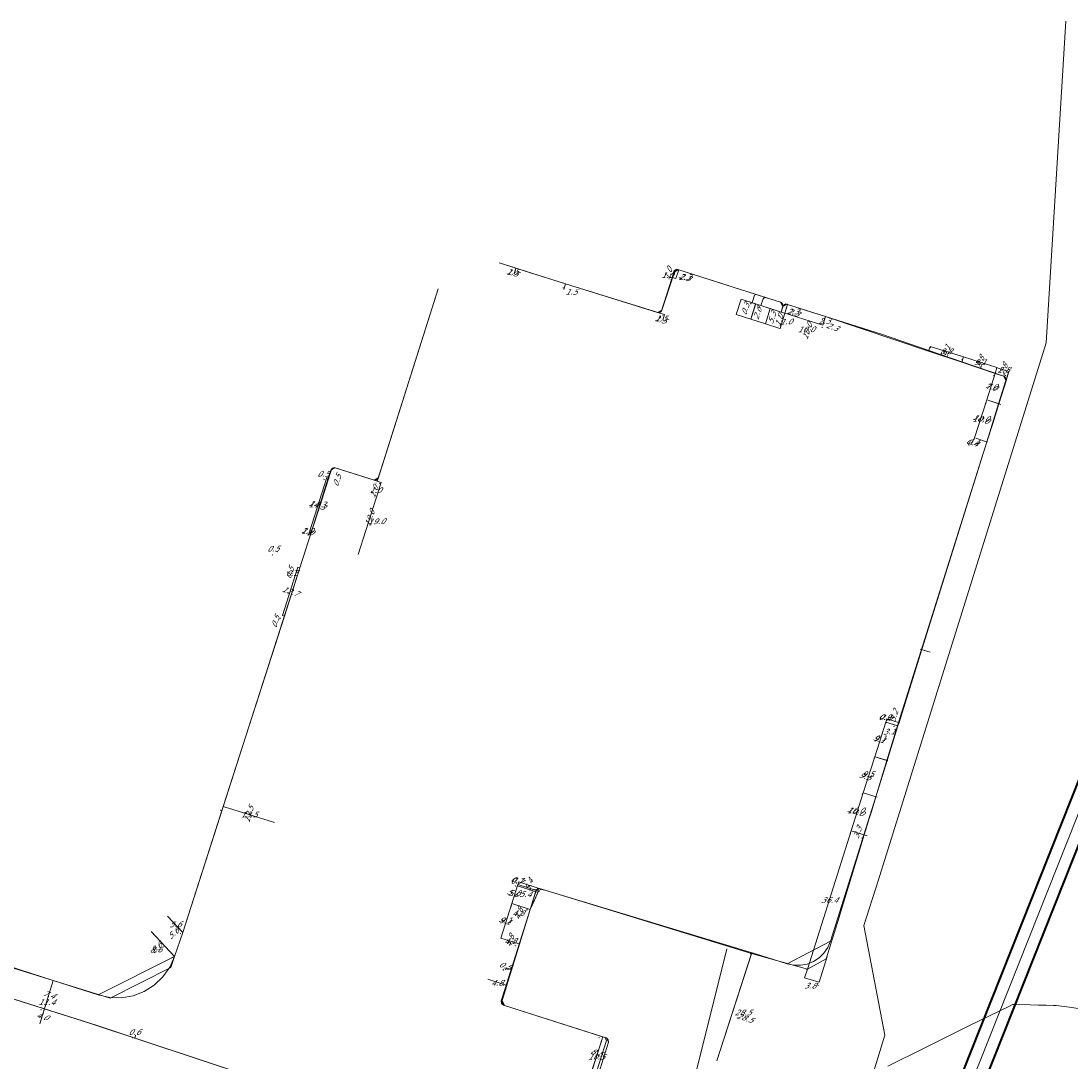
# Model space of a CAD drawing. Header units: metres. Extents: x 124576 to 133557, y 395865 to 402386.
# Tile 445 of 447: x 132770 to 133033, y 401272 to 401533. Entities that reach past the tile are written whole.
import ezdxf
from ezdxf.enums import TextEntityAlignment as Align

# ---------------------------------------------------------------- set-up
doc = ezdxf.new("R2010")
doc.units = ezdxf.units.M
doc.header["$MEASUREMENT"] = 0
for name, color, linetype, lineweight, true_color in [('LG_AanduidingEisVoorzorgsmaatregel', 7, 'Continuous', 40, 0xf7284a), ('LG_Datatransport_KPN_BV', 3, 'Continuous', 13, 0x00ff00), ('LG_Laag_Spanning', 7, 'Continuous', 13, 0x960000), ('LG_Laag_Spanning_Enexis_Netbeheer_BV', 7, 'Continuous', 13, 0x960000), ('LG_Midden_Spanning', 7, 'Continuous', 13, 0xd20000), ('LG_Midden_Spanning_Enexis_Netbeheer_BV', 7, 'Continuous', 13, 0xd20000), ('LG_Midden_Spanning_Fudura', 7, 'Continuous', 13, 0xd20000), ('LG_Riool_Onder_Druk_Gemeente_Tilburg_Ruimtelijke_Uitvoering', 7, 'Continuous', 13, 0x800080), ('LG_Riool_Onder_Druk_Waterschap_De_Dommel', 5, 'Continuous', 13, 0x0000ff), ('LG_unet-4_Brabant_Water', 5, 'Continuous', 13, 0x0000ff)]:
    doc.layers.add(name, color=color, linetype=linetype, lineweight=lineweight, true_color=true_color)
for name, color, linetype, lineweight in [('MV_Laag_Spanning', 7, 'Continuous', 0), ('MV_Laag_Spanning_lijn', 7, 'Continuous', 0), ('MV_Laag_Spanning_pijl', 7, 'Continuous', 0), ('MV_Midden_Spanning', 7, 'Continuous', 0), ('MV_Midden_Spanning_lijn', 7, 'Continuous', 0), ('MV_Midden_Spanning_pijl', 7, 'Continuous', 0)]:
    doc.layers.add(name, color=color, linetype=linetype, lineweight=lineweight)
doc.styles.add('Klic_Annotatie', font='verdanai.ttf', dxfattribs={"oblique": 20, "height": 1.4})

# ---------------------------------------------------------------- blocks, each defined once
blk = doc.blocks.new('m_pijl')
at = {"layer": 'MV_Laag_Spanning_pijl'}
blk.add_hatch(color=7, dxfattribs=at).paths.add_polyline_path([(-1, -0.3), (-1, 0), (-1, 0.3), (0, 0)])
at = {"layer": 'MV_Laag_Spanning_pijl', "flags": 128}
blk.add_lwpolyline([(-1, 0), (-1, 0.3), (0, 0), (-1, -0.3), (-1, 0)], close=True, dxfattribs=at)
blk = doc.blocks.new('m_pijl_1')
at = {"layer": 'MV_Midden_Spanning_pijl'}
blk.add_hatch(color=7, dxfattribs=at).paths.add_polyline_path([(-1, -0.3), (-1, 0), (-1, 0.3), (0, 0)])
at = {"layer": 'MV_Midden_Spanning_pijl', "flags": 128}
blk.add_lwpolyline([(-1, 0), (-1, 0.3), (0, 0), (-1, -0.3), (-1, 0)], close=True, dxfattribs=at)

msp = doc.modelspace()

# ---------------------------------------------------------------- linework, layer by layer
at = {"layer": 'LG_AanduidingEisVoorzorgsmaatregel', "flags": 128}
for points in [[(133073.57, 401438.76), (132890.36, 400977.91)], [(132895.94, 400975.7), (133079.15, 401436.56)]]:
    msp.add_lwpolyline(points, dxfattribs=at)
at = {"layer": 'LG_Datatransport_KPN_BV'}
msp.add_line((132934.6, 401250.7), (132947.07, 401300.23), dxfattribs=at)
at = {"layer": 'LG_Laag_Spanning', "flags": 128}
for points in [[(132953.04, 401458.08), (132953.04, 401458.08), (132953.04, 401458.08), (132953.04, 401458.09), (132953.04, 401458.09), (132953.04, 401458.09), (132953.05, 401458.09), (132953.05, 401458.09), (132953.05, 401458.09), (132953.05, 401458.09), (132954.27, 401461.9), (132954.27, 401461.9), (132954.27, 401461.9), (132954.27, 401461.9), (132954.27, 401461.91), (132954.27, 401461.91), (132954.27, 401461.91), (132954.27, 401461.91), (132954.26, 401461.91), (132954.26, 401461.91), (132954.26, 401461.91), (132954.26, 401461.91), (132954.26, 401461.91), (132950.6, 401463.07), (132950.6, 401463.07), (132950.6, 401463.07), (132950.6, 401463.07), (132950.6, 401463.07), (132950.59, 401463.07), (132950.59, 401463.07), (132950.59, 401463.07), (132950.59, 401463.07), (132950.59, 401463.07), (132950.59, 401463.07), (132950.59, 401463.07), (132950.59, 401463.07), (132949.37, 401459.26), (132949.37, 401459.26), (132949.37, 401459.26), (132949.37, 401459.25), (132949.37, 401459.25), (132949.37, 401459.25), (132949.37, 401459.25), (132949.37, 401459.25), (132949.37, 401459.25), (132949.37, 401459.25), (132949.37, 401459.25), (132949.37, 401459.25), (132949.37, 401459.25), (132953.03, 401458.08), (132953.04, 401458.08), (132953.04, 401458.08), (132953.04, 401458.08)], [(132956.7, 401456.92), (132956.7, 401456.92), (132956.7, 401456.92), (132956.7, 401456.92), (132956.7, 401456.92), (132956.7, 401456.93), (132956.71, 401456.93), (132956.71, 401456.93), (132956.71, 401456.93), (132956.71, 401456.93), (132957.93, 401460.74), (132957.93, 401460.74), (132957.93, 401460.74), (132957.93, 401460.74), (132957.93, 401460.74), (132957.93, 401460.75), (132957.93, 401460.75), (132957.93, 401460.75), (132957.92, 401460.75), (132957.92, 401460.75), (132957.92, 401460.75), (132957.92, 401460.75), (132957.92, 401460.75), (132954.26, 401461.91), (132954.26, 401461.91), (132954.26, 401461.91), (132954.26, 401461.91), (132954.26, 401461.91), (132954.25, 401461.91), (132954.25, 401461.91), (132954.25, 401461.91), (132954.25, 401461.91), (132954.25, 401461.91), (132954.25, 401461.91), (132954.25, 401461.91), (132954.25, 401461.91), (132953.03, 401458.1), (132953.03, 401458.1), (132953.03, 401458.09), (132953.03, 401458.09), (132953.03, 401458.09), (132953.03, 401458.09), (132953.03, 401458.09), (132953.03, 401458.09), (132953.03, 401458.09), (132953.03, 401458.09), (132953.03, 401458.09), (132953.03, 401458.09), (132953.03, 401458.08), (132956.69, 401456.92), (132956.7, 401456.92), (132956.7, 401456.92), (132956.7, 401456.92)], [(132960.36, 401455.76), (132960.36, 401455.76), (132960.36, 401455.76), (132960.36, 401455.76), (132960.36, 401455.76), (132960.36, 401455.76), (132960.37, 401455.77), (132960.37, 401455.77), (132960.37, 401455.77), (132960.37, 401455.77), (132961.59, 401459.58), (132961.59, 401459.58), (132961.59, 401459.58), (132961.59, 401459.58), (132961.59, 401459.58), (132961.59, 401459.59), (132961.59, 401459.59), (132961.59, 401459.59), (132961.58, 401459.59), (132961.58, 401459.59), (132961.58, 401459.59), (132961.58, 401459.59), (132961.58, 401459.59), (132960.63, 401459.89), (132957.92, 401460.75), (132957.92, 401460.75), (132957.92, 401460.75), (132957.92, 401460.75), (132957.92, 401460.75), (132957.91, 401460.75), (132957.91, 401460.75), (132957.91, 401460.75), (132957.91, 401460.75), (132957.91, 401460.75), (132957.91, 401460.75), (132957.91, 401460.75), (132957.91, 401460.75), (132956.69, 401456.94), (132956.69, 401456.93), (132956.69, 401456.93), (132956.69, 401456.93), (132956.69, 401456.93), (132956.69, 401456.93), (132956.69, 401456.93), (132956.69, 401456.93), (132956.69, 401456.93), (132956.69, 401456.93), (132956.69, 401456.92), (132956.69, 401456.92), (132956.69, 401456.92), (132960.35, 401455.76), (132960.36, 401455.76), (132960.36, 401455.76), (132960.36, 401455.76)]]:
    msp.add_lwpolyline(points, dxfattribs=at)
at = {"layer": 'LG_Laag_Spanning_Enexis_Netbeheer_BV'}
for p, q in [((132961.04, 401461.17), (132960.62, 401459.88)), ((132971.8, 401458.75), (132997.63, 401450.11)), ((132997.63, 401450.11), (133005.98, 401447.32)), ((133015.29, 401436.87), (133012.29, 401427.33)), ((133012.29, 401427.33), (132990.12, 401356.98)), ((132987.2, 401347.46), (132984.41, 401338.34)), ((132984.41, 401338.34), (132981.48, 401328.78)), ((132897.72, 401310.09), (132899.83, 401314.67)), ((132897.72, 401310.09), (132899.83, 401314.67)), ((132897.72, 401310.09), (132899.83, 401314.67))]:
    msp.add_line(p, q, dxfattribs=at)
at = {"layer": 'LG_Laag_Spanning_Enexis_Netbeheer_BV', "flags": 128}
for points in [[(132889.93, 401472.22), (132893.71, 401471.02), (132894.57, 401470.75), (132906.58, 401466.99), (132930.02, 401459.68), (132930.59, 401459.97), (132933.31, 401468.55), (132933.86, 401470.31), (132934.43, 401470.61), (132934.95, 401470.44), (132947.65, 401466.42), (132948.89, 401466.03), (132960.71, 401462.27), (132961.13, 401461.46), (132961.04, 401461.17), (132960.62, 401459.88)], [(132889.93, 401472.22), (132893.71, 401471.02), (132894.57, 401470.75), (132906.58, 401466.99), (132930.02, 401459.68), (132930.59, 401459.97), (132933.31, 401468.55), (132933.86, 401470.31), (132934.43, 401470.61), (132934.95, 401470.44), (132947.65, 401466.42), (132948.89, 401466.03), (132960.71, 401462.27), (132961.13, 401461.46), (132961.04, 401461.17)], [(132847.17, 401418.23), (132847.3, 401418.66), (132847.94, 401420.65), (132848.51, 401420.94), (132858.93, 401417.61), (132859.49, 401417.9), (132874.62, 401465.69)], [(132847.17, 401418.23), (132847.3, 401418.66), (132847.94, 401420.65), (132848.51, 401420.94), (132858.93, 401417.61), (132859.49, 401417.9), (132874.62, 401465.69)], [(132961.04, 401461.17), (132961.17, 401461.6), (132961.8, 401461.92), (132962.28, 401461.77), (132962.75, 401461.62), (132971.8, 401458.75)], [(132961.04, 401461.17), (132961.17, 401461.6), (132961.8, 401461.92), (132962.28, 401461.77), (132962.75, 401461.62), (132971.8, 401458.75)], [(132961.04, 401461.17), (132961.17, 401461.6), (132961.8, 401461.92), (132962.28, 401461.77)], [(132971.8, 401458.75), (132968.25, 401459.88), (132962.28, 401461.77)], [(132971.8, 401458.75), (132968.25, 401459.88), (132962.28, 401461.77)], [(132962.28, 401461.77), (132962.75, 401461.62), (132971.8, 401458.75)], [(132971.8, 401458.75), (132997.63, 401450.11), (133005.98, 401447.32), (133014.63, 401444.42), (133016.76, 401443.71), (133017.18, 401442.88), (133015.29, 401436.87), (133012.29, 401427.33), (132990.12, 401356.98), (132989.86, 401356.13), (132987.2, 401347.46), (132984.41, 401338.34), (132981.48, 401328.78), (132974.85, 401307.11), (132971.98, 401297.71), (132967.23, 401295.11), (132953.2, 401299.01), (132900.65, 401315.14), (132899.91, 401314.83), (132899.83, 401314.67)], [(132971.8, 401458.75), (132997.63, 401450.11), (133005.98, 401447.32), (133014.63, 401444.42), (133016.76, 401443.71), (133017.18, 401442.88), (133015.29, 401436.87), (133012.29, 401427.33), (132990.12, 401356.98), (132989.86, 401356.13), (132987.2, 401347.46), (132984.41, 401338.34), (132981.48, 401328.78)], [(132997.63, 401450.11), (133001.96, 401448.66), (133005.98, 401447.32)], [(132997.63, 401450.11), (133001.96, 401448.66), (133005.98, 401447.32)], [(133005.98, 401447.32), (133014.63, 401444.42), (133016.76, 401443.71), (133017.18, 401442.88), (133015.29, 401436.87)], [(133012.29, 401427.33), (133013.74, 401431.96), (133015.29, 401436.87)], [(133012.29, 401427.33), (133013.74, 401431.96), (133015.29, 401436.87)], [(132842.79, 401404.62), (132847.03, 401417.8), (132847.17, 401418.23)], [(132842.79, 401404.62), (132847.03, 401417.8), (132847.17, 401418.23)], [(132842.79, 401404.62), (132845, 401411.49), (132847.03, 401417.8), (132847.17, 401418.23)], [(132842.79, 401404.62), (132845, 401411.49), (132847.03, 401417.8), (132847.17, 401418.23)], [(132842.79, 401404.62), (132847.03, 401417.8), (132847.17, 401418.23)], [(132733.17, 401305.67), (132734.39, 401306.31), (132755.61, 401299.6), (132768.09, 401295.4), (132778.09, 401292.28), (132792.35, 401287.83), (132807.53, 401295.5), (132808.49, 401298.29), (132810.57, 401304.29), (132839.93, 401395.75), (132842.79, 401404.62)], [(132733.17, 401305.67), (132734.39, 401306.31), (132755.61, 401299.6), (132768.09, 401295.4), (132778.09, 401292.28), (132792.35, 401287.83), (132807.53, 401295.5), (132808.49, 401298.29), (132810.57, 401304.29), (132839.93, 401395.75), (132842.79, 401404.62)], [(132987.2, 401347.46), (132988.52, 401351.77), (132989.86, 401356.13), (132990.12, 401356.98)], [(132987.2, 401347.46), (132988.52, 401351.77), (132989.86, 401356.13), (132990.12, 401356.98)], [(132990.12, 401356.98), (132989.86, 401356.13), (132987.2, 401347.46)], [(132984.41, 401338.34), (132983.04, 401333.84), (132982.86, 401333.26), (132981.48, 401328.78)], [(132984.41, 401338.34), (132983.04, 401333.84), (132982.86, 401333.26), (132981.48, 401328.78)], [(132899.83, 401314.67), (132899.91, 401314.83), (132900.65, 401315.14), (132953.2, 401299.01), (132967.23, 401295.11), (132971.98, 401297.71), (132974.85, 401307.11), (132981.48, 401328.78)], [(132897.72, 401310.09), (132898.78, 401312.38), (132899.83, 401314.67)], [(132897.72, 401310.09), (132898.78, 401312.38), (132899.83, 401314.67)], [(132913.84, 401267.79), (132916.86, 401277.22), (132916.47, 401277.97), (132915.33, 401278.34), (132891.28, 401285.97), (132890.64, 401287.24), (132891.57, 401290.17), (132892.11, 401291.93), (132892.66, 401293.77), (132897.72, 401310.09)], [(132913.84, 401267.79), (132916.86, 401277.22), (132916.47, 401277.97), (132915.33, 401278.34), (132891.28, 401285.97), (132890.64, 401287.24), (132891.57, 401290.17), (132892.11, 401291.93), (132892.66, 401293.77), (132897.72, 401310.09)], [(132714.17, 401287.42), (132718.76, 401302.13), (132720.01, 401302.78), (132753.29, 401292.26), (132787.2, 401281.56), (132827.79, 401268.12), (132842.18, 401263.35), (132882.49, 401250), (132896.88, 401245.23), (132902.32, 401243.43), (132906.12, 401242.17), (132906.77, 401240.91), (132900.43, 401220.92), (132900.12, 401219.97)], [(132714.17, 401287.42), (132718.76, 401302.13), (132720.01, 401302.78), (132753.29, 401292.26), (132787.2, 401281.56), (132827.79, 401268.12), (132842.18, 401263.35)]]:
    msp.add_lwpolyline(points, dxfattribs=at)
at = {"layer": 'LG_Midden_Spanning', "flags": 128}
for points in [[(132953.04, 401458.08), (132953.04, 401458.08), (132953.04, 401458.08), (132953.04, 401458.09), (132953.04, 401458.09), (132953.04, 401458.09), (132953.05, 401458.09), (132953.05, 401458.09), (132953.05, 401458.09), (132953.05, 401458.09), (132954.27, 401461.9), (132954.27, 401461.9), (132954.27, 401461.9), (132954.27, 401461.9), (132954.27, 401461.91), (132954.27, 401461.91), (132954.27, 401461.91), (132954.27, 401461.91), (132954.26, 401461.91), (132954.26, 401461.91), (132954.26, 401461.91), (132954.26, 401461.91), (132954.26, 401461.91), (132953.38, 401462.19), (132950.6, 401463.07), (132950.6, 401463.07), (132950.6, 401463.07), (132950.6, 401463.07), (132950.6, 401463.07), (132950.59, 401463.07), (132950.59, 401463.07), (132950.59, 401463.07), (132950.59, 401463.07), (132950.59, 401463.07), (132950.59, 401463.07), (132950.59, 401463.07), (132950.59, 401463.07), (132949.37, 401459.26), (132949.37, 401459.26), (132949.37, 401459.26), (132949.37, 401459.25), (132949.37, 401459.25), (132949.37, 401459.25), (132949.37, 401459.25), (132949.37, 401459.25), (132949.37, 401459.25), (132949.37, 401459.25), (132949.37, 401459.25), (132949.37, 401459.25), (132949.37, 401459.25), (132953.03, 401458.08), (132953.04, 401458.08), (132953.04, 401458.08), (132953.04, 401458.08)], [(132956.7, 401456.92), (132956.7, 401456.92), (132956.7, 401456.92), (132956.7, 401456.92), (132956.7, 401456.92), (132956.7, 401456.93), (132956.71, 401456.93), (132956.71, 401456.93), (132956.71, 401456.93), (132956.71, 401456.93), (132957.93, 401460.74), (132957.93, 401460.74), (132957.93, 401460.74), (132957.93, 401460.74), (132957.93, 401460.74), (132957.93, 401460.75), (132957.93, 401460.75), (132957.93, 401460.75), (132957.92, 401460.75), (132957.92, 401460.75), (132957.92, 401460.75), (132957.92, 401460.75), (132957.92, 401460.75), (132955.58, 401461.5), (132954.26, 401461.91), (132954.26, 401461.91), (132954.26, 401461.91), (132954.26, 401461.91), (132954.26, 401461.91), (132954.25, 401461.91), (132954.25, 401461.91), (132954.25, 401461.91), (132954.25, 401461.91), (132954.25, 401461.91), (132954.25, 401461.91), (132954.25, 401461.91), (132954.25, 401461.91), (132953.03, 401458.1), (132953.03, 401458.1), (132953.03, 401458.09), (132953.03, 401458.09), (132953.03, 401458.09), (132953.03, 401458.09), (132953.03, 401458.09), (132953.03, 401458.09), (132953.03, 401458.09), (132953.03, 401458.09), (132953.03, 401458.09), (132953.03, 401458.09), (132953.03, 401458.08), (132956.69, 401456.92), (132956.7, 401456.92), (132956.7, 401456.92), (132956.7, 401456.92)], [(132960.36, 401455.76), (132960.36, 401455.76), (132960.36, 401455.76), (132960.36, 401455.76), (132960.36, 401455.76), (132960.36, 401455.76), (132960.37, 401455.77), (132960.37, 401455.77), (132960.37, 401455.77), (132960.37, 401455.77), (132961.59, 401459.58), (132961.59, 401459.58), (132961.59, 401459.58), (132961.59, 401459.58), (132961.59, 401459.58), (132961.59, 401459.59), (132961.59, 401459.59), (132961.59, 401459.59), (132961.58, 401459.59), (132961.58, 401459.59), (132961.58, 401459.59), (132961.58, 401459.59), (132961.58, 401459.59), (132960.63, 401459.89), (132957.92, 401460.75), (132957.92, 401460.75), (132957.92, 401460.75), (132957.92, 401460.75), (132957.92, 401460.75), (132957.91, 401460.75), (132957.91, 401460.75), (132957.91, 401460.75), (132957.91, 401460.75), (132957.91, 401460.75), (132957.91, 401460.75), (132957.91, 401460.75), (132957.91, 401460.75), (132956.69, 401456.94), (132956.69, 401456.93), (132956.69, 401456.93), (132956.69, 401456.93), (132956.69, 401456.93), (132956.69, 401456.93), (132956.69, 401456.93), (132956.69, 401456.93), (132956.69, 401456.93), (132956.69, 401456.93), (132956.69, 401456.92), (132956.69, 401456.92), (132956.69, 401456.92), (132960.35, 401455.76), (132960.36, 401455.76), (132960.36, 401455.76), (132960.36, 401455.76)]]:
    msp.add_lwpolyline(points, dxfattribs=at)
at = {"layer": 'LG_Midden_Spanning_Enexis_Netbeheer_BV'}
for p, q in [((132954.37, 401464.28), (132956.75, 401463.53)), ((132961.01, 401461.1), (132960.62, 401459.88)), ((132962.28, 401461.77), (132971.8, 401458.75)), ((132962.28, 401461.77), (132971.8, 401458.75)), ((132962.28, 401461.77), (132971.8, 401458.75)), ((132997.66, 401450.24), (133005.99, 401447.39)), ((132997.66, 401450.24), (133005.99, 401447.39)), ((132997.66, 401450.24), (133005.99, 401447.39)), ((133012.23, 401427.35), (133015.21, 401436.9)), ((133012.23, 401427.35), (133015.21, 401436.9)), ((133015.21, 401436.9), (133012.23, 401427.35)), ((133012.23, 401427.35), (132995.93, 401375.23)), ((132842.75, 401404.63), (132847.06, 401418.26)), ((132995.93, 401375.23), (132990.22, 401356.96)), ((132987.23, 401347.41), (132984.38, 401338.35)), ((132984.38, 401338.35), (132981.39, 401328.81)), ((132984.38, 401338.35), (132981.39, 401328.81)), ((132984.38, 401338.35), (132981.39, 401328.81)), ((132899.2, 401314.87), (132897.69, 401310.11)), ((132897.69, 401310.11), (132892.92, 401295.04)), ((132892.92, 401295.04), (132891.4, 401290.27))]:
    msp.add_line(p, q, dxfattribs=at)
at = {"layer": 'LG_Midden_Spanning_Enexis_Netbeheer_BV', "flags": 128}
for points in [[(132889.93, 401472.22), (132893.33, 401471.14), (132894.95, 401470.63), (132906.58, 401466.99), (132929.64, 401459.8), (132930.72, 401460.35), (132933.15, 401467.66), (132933.67, 401469.28), (132933.86, 401469.89), (132934.93, 401470.45), (132934.95, 401470.44), (132954.37, 401464.28)], [(132889.93, 401472.22), (132893.33, 401471.14), (132894.95, 401470.63), (132906.58, 401466.99), (132929.64, 401459.8), (132930.72, 401460.35), (132933.15, 401467.66), (132933.67, 401469.28), (132933.86, 401469.89), (132934.93, 401470.45), (132934.95, 401470.44), (132954.37, 401464.28)], [(132836.05, 401383.66), (132839.93, 401395.75), (132842.75, 401404.63), (132847.06, 401418.26), (132847.7, 401420.27), (132848.77, 401420.82), (132858.55, 401417.73), (132859.61, 401418.28), (132860.24, 401420.28), (132874.62, 401465.69)], [(132847.06, 401418.26), (132847.7, 401420.27), (132848.77, 401420.82), (132858.55, 401417.73), (132859.61, 401418.28), (132860.24, 401420.28), (132874.62, 401465.69)], [(132953.38, 401462.18), (132953.99, 401464.09), (132954.37, 401464.28), (132956.75, 401463.53), (132960.52, 401462.33), (132961.07, 401461.27), (132961.01, 401461.1), (132960.62, 401459.88)], [(132953.38, 401462.18), (132953.99, 401464.09), (132954.37, 401464.28)], [(132954.37, 401464.28), (132956.75, 401463.53), (132960.52, 401462.33), (132961.07, 401461.27), (132961.01, 401461.1), (132960.62, 401459.88)], [(132955.57, 401461.49), (132956.12, 401463.2), (132956.75, 401463.53), (132960.52, 401462.33), (132961.07, 401461.27), (132961.01, 401461.1), (132960.62, 401459.88)], [(132955.57, 401461.49), (132956.12, 401463.2), (132956.75, 401463.53)], [(132956.75, 401463.53), (132960.52, 401462.33), (132961.07, 401461.27), (132961.01, 401461.1)], [(132960.62, 401459.88), (132961.01, 401461.1), (132961.07, 401461.27), (132962.14, 401461.82), (132962.28, 401461.77), (132971.8, 401458.75), (132985.82, 401454.31), (132997.66, 401450.24), (133005.99, 401447.39), (133016.48, 401443.79), (133017.02, 401442.7), (133015.21, 401436.9), (133012.23, 401427.35), (132995.93, 401375.23)], [(132961.01, 401461.1), (132961.07, 401461.27), (132962.14, 401461.82), (132962.28, 401461.77)], [(132971.8, 401458.75), (132985.82, 401454.31), (132997.66, 401450.24)], [(133005.99, 401447.39), (133016.48, 401443.79), (133017.02, 401442.7), (133015.21, 401436.9)], [(132842.75, 401404.63), (132845.43, 401413.11), (132847.06, 401418.26)], [(132842.75, 401404.63), (132845.43, 401413.11), (132847.06, 401418.26)], [(132836.05, 401383.66), (132839.93, 401395.75), (132842.75, 401404.63)], [(132716.41, 401287.77), (132722.58, 401285.82), (132725.89, 401284.77), (132726.83, 401285.31), (132727.12, 401286.21), (132729.41, 401293.25), (132729.66, 401294.02), (132731.11, 401298.51), (132731.2, 401298.78), (132731.98, 401301.19), (132732.9, 401304.06), (132733.22, 401305.06), (132733.42, 401305.68), (132734.38, 401306.33), (132737.69, 401305.29), (132778.09, 401292.28), (132789.34, 401288.64), (132808.49, 401298.29), (132810.57, 401304.29), (132820.68, 401335.88), (132836.05, 401383.66)], [(132733.22, 401305.06), (132733.42, 401305.68), (132734.38, 401306.33), (132737.69, 401305.29), (132778.09, 401292.28), (132789.34, 401288.64), (132808.49, 401298.29), (132810.57, 401304.29), (132820.68, 401335.88), (132836.05, 401383.66)], [(132995.93, 401375.23), (132990.22, 401356.96), (132989.95, 401356.1), (132987.23, 401347.41), (132984.38, 401338.35), (132981.39, 401328.81), (132979.86, 401323.94), (132973.03, 401302.14), (132962.16, 401296.45), (132954.01, 401299.01), (132952.54, 401299.46), (132900.08, 401315.34), (132899.2, 401314.87), (132897.69, 401310.11), (132892.92, 401295.04), (132891.4, 401290.27), (132890.41, 401287.14), (132890.97, 401286.08), (132915.9, 401278.15), (132916.81, 401277.86), (132917.36, 401276.79), (132914.8, 401268.82), (132914.41, 401267.61)], [(132990.22, 401356.96), (132989.95, 401356.1), (132987.23, 401347.41)], [(132990.22, 401356.96), (132989.95, 401356.1), (132987.23, 401347.41)], [(132990.22, 401356.96), (132989.95, 401356.1), (132987.23, 401347.41)], [(132981.39, 401328.81), (132979.86, 401323.94), (132973.03, 401302.14), (132962.16, 401296.45), (132954.01, 401299.01), (132952.54, 401299.46), (132900.08, 401315.34), (132899.2, 401314.87)], [(132899.2, 401314.87), (132898.71, 401313.33), (132898.45, 401312.49), (132897.69, 401310.11)], [(132899.2, 401314.87), (132898.71, 401313.33), (132898.45, 401312.49), (132897.69, 401310.11)], [(132841.26, 401263.76), (132841.2, 401263.78), (132841.17, 401263.79), (132840.22, 401264.1), (132828.99, 401267.73), (132827.81, 401268.11), (132789.09, 401280.97), (132743.08, 401295.54)], [(132841.26, 401263.76), (132841.2, 401263.78), (132841.17, 401263.79), (132840.22, 401264.1), (132828.99, 401267.73), (132827.81, 401268.11), (132789.09, 401280.97), (132743.08, 401295.54)], [(132892.92, 401295.04), (132892.16, 401292.66), (132891.4, 401290.27)], [(132892.92, 401295.04), (132892.16, 401292.66), (132891.4, 401290.27)], [(132891.4, 401290.27), (132890.41, 401287.14), (132890.97, 401286.08), (132915.9, 401278.15), (132916.81, 401277.86), (132917.36, 401276.79), (132914.8, 401268.82)]]:
    msp.add_lwpolyline(points, dxfattribs=at)
at = {"layer": 'LG_Midden_Spanning_Fudura', "flags": 128}
for points in [[(132889.93, 401472.22), (132893.33, 401471.14), (132894.95, 401470.63), (132906.58, 401466.99), (132929.64, 401459.8), (132930.29, 401459.85), (132930.72, 401460.35), (132933.15, 401467.66), (132933.67, 401469.28), (132933.86, 401469.89), (132934.28, 401470.39), (132934.93, 401470.45), (132934.95, 401470.44), (132954.37, 401464.28)], [(132836.05, 401383.66), (132839.93, 401395.75), (132842.75, 401404.63), (132847.06, 401418.26), (132847.7, 401420.27), (132848.12, 401420.77), (132848.77, 401420.82), (132858.55, 401417.73), (132859.19, 401417.78), (132859.61, 401418.28), (132860.24, 401420.28), (132874.62, 401465.69)], [(132953.38, 401462.18), (132953.99, 401464.09), (132954.37, 401464.28), (132956.75, 401463.53), (132960.52, 401462.33), (132961.01, 401461.91), (132961.07, 401461.27), (132961.01, 401461.1), (132960.62, 401459.88)], [(132954.37, 401464.28), (132956.75, 401463.53), (132960.52, 401462.33), (132961.01, 401461.91), (132961.07, 401461.27), (132961.01, 401461.1), (132960.62, 401459.88)], [(132955.57, 401461.49), (132956.12, 401463.2), (132956.37, 401463.49), (132956.75, 401463.53), (132960.52, 401462.33), (132961.01, 401461.91), (132961.07, 401461.27), (132961.01, 401461.1), (132960.62, 401459.88)], [(132960.62, 401459.88), (132961.01, 401461.1), (132961.07, 401461.27), (132961.49, 401461.76), (132962.14, 401461.82), (132962.28, 401461.77), (132971.8, 401458.75), (132985.82, 401454.31), (132997.66, 401450.24), (133005.99, 401447.39), (133016.48, 401443.79), (133016.97, 401443.36), (133017.02, 401442.7), (133015.21, 401436.9), (133012.23, 401427.35), (132995.93, 401375.23)], [(132737.69, 401305.29), (132778.09, 401292.28), (132789.34, 401288.64), (132792.24, 401288), (132795.21, 401287.94), (132798.13, 401288.45), (132800.9, 401289.53), (132803.41, 401291.11), (132805.56, 401293.16), (132807.28, 401295.58), (132808.49, 401298.29), (132810.57, 401304.29), (132820.68, 401335.88), (132836.05, 401383.66)], [(132995.93, 401375.23), (132990.22, 401356.96), (132989.95, 401356.1), (132987.23, 401347.41), (132984.38, 401338.35), (132981.39, 401328.81), (132979.86, 401323.94), (132973.03, 401302.14), (132972.36, 401300.57), (132971.4, 401299.17), (132970.19, 401297.97), (132968.77, 401297.04), (132967.19, 401296.41), (132965.52, 401296.09), (132963.82, 401296.11), (132962.16, 401296.45), (132954.01, 401299.01), (132952.54, 401299.46), (132900.08, 401315.34), (132899.55, 401315.29), (132899.2, 401314.87), (132897.69, 401310.11), (132892.92, 401295.04), (132891.4, 401290.27), (132890.41, 401287.14), (132890.47, 401286.5), (132890.97, 401286.08), (132915.9, 401278.15), (132916.81, 401277.86), (132917.3, 401277.44), (132917.36, 401276.79), (132914.8, 401268.82)], [(132899.2, 401314.87), (132898.71, 401313.33), (132898.45, 401312.49), (132897.69, 401310.11)], [(132841.26, 401263.76), (132841.2, 401263.78), (132841.17, 401263.79), (132840.22, 401264.1), (132828.99, 401267.73), (132827.81, 401268.11), (132789.09, 401280.97), (132743.08, 401295.54)], [(132892.92, 401295.04), (132892.16, 401292.66), (132891.4, 401290.27)]]:
    msp.add_lwpolyline(points, dxfattribs=at)
at = {"layer": 'LG_Riool_Onder_Druk_Gemeente_Tilburg_Ruimtelijke_Uitvoering', "flags": 128}
for points in [[(133025.14, 401286.13), (133023.14, 401286.18), (133019.47, 401286.23), (133018.73, 401286.22), (133018.1, 401285.96), (133007.57, 401280.84), (132996.84, 401275.49), (132987.43, 401270.83)], [(133025.14, 401286.13), (133027.13, 401286.08), (133029.01, 401286.01), (133029.68, 401285.97), (133032.99, 401285.58), (133055.98, 401281.98), (133100.81, 401274.3), (133193.92, 401257.63)]]:
    msp.add_lwpolyline(points, dxfattribs=at)
at = {"layer": 'LG_Riool_Onder_Druk_Waterschap_De_Dommel', "flags": 128}
msp.add_lwpolyline([(133193.92, 401257.63), (133100.81, 401274.31), (133060.85, 401281.15), (133055.98, 401281.98), (133032.99, 401285.58), (133029.68, 401285.97), (133029.01, 401286.01), (133027.13, 401286.08), (133023.14, 401286.18), (133019.47, 401286.23), (133018.73, 401286.22), (133018.1, 401285.96), (133007.57, 401280.84), (132996.84, 401275.49), (132987.43, 401270.83)], dxfattribs=at)
at = {"layer": 'LG_unet-4_Brabant_Water', "flags": 128}
for points in [[(132948.88, 401216.85), (132949.43, 401218.24), (132957.59, 401226.97), (132968.63, 401231.93), (132974.3, 401238.15), (132986.65, 401278.59), (132981.39, 401306.06), (132984.98, 401317.25), (133027.17, 401452.19), (133032.08, 401532.85)], [(132893.15, 400976.8), (133076.37, 401437.67), (133076.66, 401438.45), (133076.96, 401439.29), (133077.2, 401440.05), (133077.41, 401440.8), (133077.63, 401441.61), (133077.82, 401442.44), (133077.96, 401443.17), (133078.09, 401443.91), (133078.23, 401444.79), (133078.32, 401445.56), (133078.39, 401446.28), (133078.45, 401447.17), (133078.48, 401448.02), (133078.66, 401455.41)]]:
    msp.add_lwpolyline(points, dxfattribs=at)
at = {"layer": 'MV_Laag_Spanning_lijn'}
for p, q in [((132929.44, 401459.86), (132931.41, 401459.24)), ((132998.02, 401451.27), (132997.63, 401450.11)), ((133006.41, 401448.61), (133005.98, 401447.32)), ((133014.33, 401444.5), (133014.8, 401445.96)), ((133017.74, 401444.97), (133017.14, 401442.75)), ((133012.51, 401437.75), (133015.77, 401436.72)), ((133009.49, 401428.22), (133012.44, 401427.28)), ((132842.31, 401404.77), (132842.91, 401404.58)), ((132987.17, 401357.92), (132990.38, 401356.91)), ((132984.15, 401348.39), (132987.39, 401347.4)), ((132981.27, 401339.34), (132984.77, 401338.23)), ((132978.25, 401329.81), (132982.25, 401328.53)), ((132894.62, 401316.32), (132900.01, 401314.62)), ((132894.84, 401316.99), (132901.25, 401314.94)), ((132970.17, 401291.82), (132972.16, 401298.32)), ((132967.23, 401295.11), (132966.55, 401292.97))]:
    msp.add_line(p, q, dxfattribs=at)
at = {"layer": 'MV_Laag_Spanning_pijl'}
for p, q in [((132893.72, 401469.44), (132894.14, 401470.89)), ((132934.26, 401468.25), (132933.31, 401468.55)), ((132934.26, 401468.25), (132934.95, 401470.44)), ((132906.15, 401465.56), (132906.58, 401466.99)), ((132961.58, 401459.58), (132962.28, 401461.77)), ((132930.95, 401457.81), (132931.41, 401459.24)), ((132961.58, 401459.58), (132960.62, 401459.88)), ((132961.58, 401459.58), (132971.11, 401456.56)), ((132971.11, 401456.56), (132971.8, 401458.75)), ((133014.79, 401445.95), (133006.41, 401448.61)), ((133012.22, 401437.83), (133014.33, 401444.5)), ((133009.19, 401428.3), (133012.22, 401437.83)), ((133009.07, 401427.92), (133009.19, 401428.3)), ((132842.31, 401404.77), (132846.69, 401418.38)), ((132846.69, 401418.38), (132847.17, 401418.23)), ((132854.57, 401399.05), (132860.31, 401417.17)), ((132860.31, 401417.17), (132859.36, 401417.47)), ((132842, 401403.82), (132842.31, 401404.77)), ((132834.35, 401399.74), (132833.87, 401399.89)), ((132839.46, 401395.9), (132839.93, 401395.75)), ((132986.9, 401357.07), (132987.17, 401357.92)), ((132986.9, 401357.07), (132984.15, 401348.39)), ((132986.9, 401357.07), (132989.86, 401356.13)), ((132984.15, 401348.39), (132981.27, 401339.34)), ((132981.27, 401339.34), (132978.25, 401329.81)), ((132833.57, 401331.87), (132820.68, 401335.88)), ((132978.25, 401329.81), (132967.23, 401295.11)), ((132893.11, 401311.56), (132894.62, 401316.32)), ((132894.53, 401316.02), (132899.67, 401314.37)), ((132894.62, 401316.32), (132894.84, 401316.99)), ((132890.37, 401302.88), (132893.11, 401311.56)), ((132893.11, 401311.56), (132897.69, 401310.11)), ((132806.77, 401308.4), (132810.57, 401304.29)), ((132802.66, 401304.6), (132808.49, 401298.29)), ((132890.37, 401302.88), (132894.94, 401301.43)), ((132944.55, 401272.11), (132953.2, 401299.01)), ((132774.69, 401281.4), (132778.09, 401292.28)), ((132887.08, 401292.57), (132891.65, 401291.11)), ((132966.55, 401292.97), (132970.17, 401291.82)), ((132912.7, 401268.16), (132915.9, 401278.15))]:
    msp.add_line(p, q, dxfattribs=at)
at = {"layer": 'MV_Laag_Spanning_pijl', "flags": 128}
for points in [[(133006.41, 401448.61), (133006.12, 401448.7), (132998.02, 401451.27)], [(133014.79, 401445.95), (133015.08, 401445.85), (133017.74, 401444.97)], [(132798.5, 401277.82), (132798.69, 401278.39), (132798.74, 401278.56)]]:
    msp.add_lwpolyline(points, dxfattribs=at)
at = {"layer": 'MV_Midden_Spanning_lijn'}
for p, q in [((132931.41, 401459.24), (132929.4, 401459.87)), ((132998.02, 401451.27), (132997.78, 401450.59)), ((133006.4, 401448.61), (133005.99, 401447.39)), ((133014.33, 401444.5), (133014.8, 401445.96)), ((133017.73, 401444.94), (133016.92, 401442.37)), ((133012.51, 401437.75), (133015.41, 401436.83)), ((133009.49, 401428.22), (133012.41, 401427.29)), ((132842.31, 401404.77), (132842.96, 401404.56)), ((132998.05, 401374.56), (132995.53, 401375.36)), ((132987.17, 401357.92), (132990.35, 401356.92)), ((132984.15, 401348.39), (132987.41, 401347.35)), ((132981.27, 401339.34), (132984.73, 401338.24)), ((132894.63, 401316.32), (132899.28, 401314.85)), ((132891.64, 401295.45), (132892.92, 401295.04))]:
    msp.add_line(p, q, dxfattribs=at)
at = {"layer": 'MV_Midden_Spanning_lijn', "flags": 128}
msp.add_lwpolyline([(132858.55, 401417.73), (132859.36, 401417.47), (132859.66, 401418.43)], dxfattribs=at)
at = {"layer": 'MV_Midden_Spanning_pijl'}
for p, q in [((132893.72, 401469.44), (132894.14, 401470.89)), ((132934.26, 401468.25), (132933.31, 401468.55)), ((132934.26, 401468.25), (132934.95, 401470.44)), ((132953.67, 401462.09), (132953.38, 401462.18)), ((132955.57, 401461.49), (132953.67, 401462.09)), ((132960.62, 401459.88), (132955.57, 401461.49)), ((132961.58, 401459.58), (132962.28, 401461.77)), ((132930.95, 401457.81), (132931.41, 401459.24)), ((132961.58, 401459.58), (132960.62, 401459.88)), ((132961.58, 401459.58), (132971.11, 401456.56)), ((132971.11, 401456.56), (132971.8, 401458.75)), ((133006.4, 401448.61), (132998.02, 401451.27)), ((133014.79, 401445.95), (133006.4, 401448.61)), ((133012.22, 401437.83), (133014.33, 401444.5)), ((133009.19, 401428.3), (133012.22, 401437.83)), ((133009.07, 401427.92), (133009.19, 401428.3)), ((132842.31, 401404.77), (132846.69, 401418.38)), ((132846.69, 401418.38), (132847.17, 401418.23)), ((132854.57, 401399.05), (132860.31, 401417.17)), ((132860.31, 401417.17), (132859.36, 401417.47)), ((132842, 401403.82), (132842.31, 401404.77)), ((132839.46, 401395.9), (132835.57, 401383.81)), ((132839.46, 401395.9), (132839.93, 401395.75)), ((132835.57, 401383.81), (132836.05, 401383.66)), ((132986.9, 401357.07), (132987.17, 401357.92)), ((132986.9, 401357.07), (132984.15, 401348.39)), ((132986.9, 401357.07), (132989.95, 401356.1)), ((132984.15, 401348.39), (132981.27, 401339.34)), ((132981.27, 401339.34), (132978.25, 401329.81)), ((132833.57, 401331.87), (132820.68, 401335.88)), ((132978.25, 401329.81), (132981.39, 401328.81)), ((132893.12, 401311.56), (132894.63, 401316.32)), ((132894.63, 401316.32), (132894.84, 401316.99)), ((132894.84, 401316.99), (132899.99, 401315.36)), ((132890.37, 401302.88), (132893.12, 401311.56)), ((132893.12, 401311.56), (132897.69, 401310.11)), ((132806.77, 401308.4), (132810.57, 401304.29)), ((132802.66, 401304.6), (132808.49, 401298.29)), ((132890.37, 401302.88), (132894.94, 401301.43)), ((132944.55, 401272.11), (132953.28, 401299.24)), ((132891.49, 401294.97), (132891.64, 401295.45)), ((132775.89, 401285.22), (132778.09, 401292.28)), ((132774.69, 401281.4), (132775.89, 401285.22)), ((132913.31, 401270.06), (132915.9, 401278.15))]:
    msp.add_line(p, q, dxfattribs=at)
at = {"layer": 'MV_Midden_Spanning_pijl', "flags": 128}
msp.add_lwpolyline([(133014.79, 401445.95), (133015.08, 401445.85), (133017.73, 401444.94)], dxfattribs=at)

# ---------------------------------------------------------------- block references
at = {"layer": 'MV_Laag_Spanning_pijl'}
for p, xscale, yscale, zscale, rotation in [((132894, 401470), 0.1, 0.1, 0.1, 74), ((132934, 401470), 0.09999999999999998, 0.09999999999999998, 0.09999999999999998, 72), ((132906, 401466), 0.1, 0.1, 0.1, 73), ((132933, 401468), 0.1, 0.1, 0.1, 162), ((132962, 401461), 0.09999999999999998, 0.09999999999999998, 0.09999999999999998, 72), ((132931, 401459), 0.09999999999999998, 0.09999999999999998, 0.09999999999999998, 72), ((132960, 401459), 0.1, 0.1, 0.1, 162), ((132971, 401458), 0.09999999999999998, 0.09999999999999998, 0.09999999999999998, 72), ((132971, 401456), 0.1, 0.1, 0.1, 342.9999999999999), ((132998, 401451), 0.1, 0.1, 0.1, 162), ((133006, 401448), 0.1, 0.1, 0.1, 162), ((133014, 401444), 0.09999999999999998, 0.09999999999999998, 0.09999999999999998, 72), ((133017, 401444), 0.1, 0.1, 0.1, 342), ((133012, 401437), 0.09999999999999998, 0.09999999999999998, 0.09999999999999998, 72), ((133009, 401428), 0.09999999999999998, 0.09999999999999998, 0.09999999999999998, 72), ((132846, 401418), 0.09999999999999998, 0.09999999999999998, 0.09999999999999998, 72), ((132847, 401418), 0.1, 0.1, 0.1, 342.9999999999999), ((132859, 401417), 0.1, 0.1, 0.1, 162), ((132860, 401417), 0.09999999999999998, 0.09999999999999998, 0.09999999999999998, 72), ((132842, 401404), 0.09999999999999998, 0.09999999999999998, 0.09999999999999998, 72), ((132833, 401399), 0.1, 0.1, 0.1, 162), ((132839, 401395), 0.1, 0.1, 0.1, 342.9999999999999), ((132987, 401357), 0.09999999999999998, 0.09999999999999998, 0.09999999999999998, 72), ((132989, 401356), 0.1, 0.1, 0.1, 342.9999999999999), ((132984, 401348), 0.1, 0.1, 0.1, 253), ((132981, 401339), 0.1, 0.1, 0.1, 253), ((132820, 401335), 0.1, 0.1, 0.1, 162), ((132978, 401329), 0.1, 0.1, 0.1, 253), ((132894, 401316), 0.09999999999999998, 0.09999999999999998, 0.09999999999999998, 72), ((132894, 401316), 0.09999999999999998, 0.09999999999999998, 0.09999999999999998, 72), ((132899, 401314), 0.1, 0.1, 0.1, 342.9999999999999), ((132893, 401311), 0.09999999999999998, 0.09999999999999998, 0.09999999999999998, 72), ((132897, 401310), 0.1, 0.1, 0.1, 342.9999999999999), ((132810, 401304), 0.1, 0.1, 0.1, 313), ((132894, 401301), 0.1, 0.1, 0.1, 342.9999999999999), ((132808, 401298), 0.1, 0.1, 0.1, 313), ((132953, 401299), 0.09999999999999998, 0.09999999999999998, 0.09999999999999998, 72), ((132967, 401295), 0.1, 0.1, 0.1, 253), ((132778, 401292), 0.09999999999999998, 0.09999999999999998, 0.09999999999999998, 72), ((132891, 401291), 0.1, 0.1, 0.1, 342.9999999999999), ((132970, 401291), 0.1, 0.1, 0.1, 342.9999999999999), ((132798, 401278), 0.09999999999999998, 0.09999999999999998, 0.09999999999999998, 72), ((132915, 401278), 0.09999999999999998, 0.09999999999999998, 0.09999999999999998, 72)]:
    msp.add_blockref('m_pijl', p, dxfattribs=dict(at, xscale=xscale, yscale=yscale, zscale=zscale, rotation=rotation))
at = {"layer": 'MV_Midden_Spanning_pijl'}
for p, xscale, yscale, zscale, rotation in [((132894, 401470), 0.1, 0.1, 0.1, 74), ((132934, 401470), 0.09999999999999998, 0.09999999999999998, 0.09999999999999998, 72), ((132933, 401468), 0.1, 0.1, 0.1, 162), ((132953, 401462), 0.1, 0.1, 0.1, 162), ((132953, 401462), 0.1, 0.1, 0.1, 162), ((132955, 401461), 0.1, 0.1, 0.1, 162), ((132962, 401461), 0.09999999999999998, 0.09999999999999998, 0.09999999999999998, 72), ((132931, 401459), 0.09999999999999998, 0.09999999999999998, 0.09999999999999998, 72), ((132960, 401459), 0.1, 0.1, 0.1, 162), ((132971, 401458), 0.09999999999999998, 0.09999999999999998, 0.09999999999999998, 72), ((132971, 401456), 0.1, 0.1, 0.1, 342.9999999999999), ((132998, 401451), 0.1, 0.1, 0.1, 162), ((133006, 401448), 0.1, 0.1, 0.1, 162), ((133014, 401444), 0.09999999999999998, 0.09999999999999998, 0.09999999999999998, 72), ((133017, 401444), 0.1, 0.1, 0.1, 342), ((133012, 401437), 0.09999999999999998, 0.09999999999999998, 0.09999999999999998, 72), ((133009, 401428), 0.09999999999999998, 0.09999999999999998, 0.09999999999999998, 72), ((132846, 401418), 0.09999999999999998, 0.09999999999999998, 0.09999999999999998, 72), ((132847, 401418), 0.1, 0.1, 0.1, 342.9999999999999), ((132859, 401417), 0.1, 0.1, 0.1, 162), ((132860, 401417), 0.09999999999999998, 0.09999999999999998, 0.09999999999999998, 72), ((132842, 401404), 0.09999999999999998, 0.09999999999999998, 0.09999999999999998, 72), ((132839, 401395), 0.1, 0.1, 0.1, 342.9999999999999), ((132835, 401383), 0.1, 0.1, 0.1, 253), ((132836, 401383), 0.1, 0.1, 0.1, 342.9999999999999), ((132987, 401357), 0.09999999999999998, 0.09999999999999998, 0.09999999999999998, 72), ((132989, 401356), 0.1, 0.1, 0.1, 342.9999999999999), ((132984, 401348), 0.1, 0.1, 0.1, 253), ((132981, 401339), 0.1, 0.1, 0.1, 253), ((132820, 401335), 0.1, 0.1, 0.1, 162), ((132978, 401329), 0.1, 0.1, 0.1, 253), ((132981, 401328), 0.1, 0.1, 0.1, 342.9999999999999), ((132894, 401316), 0.09999999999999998, 0.09999999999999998, 0.09999999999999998, 72), ((132894, 401316), 0.09999999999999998, 0.09999999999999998, 0.09999999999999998, 72), ((132899, 401315), 0.1, 0.1, 0.1, 342.9999999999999), ((132893, 401311), 0.09999999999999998, 0.09999999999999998, 0.09999999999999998, 72), ((132897, 401310), 0.1, 0.1, 0.1, 342.9999999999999), ((132810, 401304), 0.1, 0.1, 0.1, 313), ((132894, 401301), 0.1, 0.1, 0.1, 342.9999999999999), ((132808, 401298), 0.1, 0.1, 0.1, 313), ((132953, 401299), 0.09999999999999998, 0.09999999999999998, 0.09999999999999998, 72), ((132891, 401295), 0.09999999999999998, 0.09999999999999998, 0.09999999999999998, 72), ((132778, 401292), 0.09999999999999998, 0.09999999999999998, 0.09999999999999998, 72), ((132775, 401285), 0.09999999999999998, 0.09999999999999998, 0.09999999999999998, 72), ((132915, 401278), 0.09999999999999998, 0.09999999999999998, 0.09999999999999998, 72)]:
    msp.add_blockref('m_pijl_1', p, dxfattribs=dict(at, xscale=xscale, yscale=yscale, zscale=zscale, rotation=rotation))

# ---------------------------------------------------------------- texts
at = {"layer": 'MV_Laag_Spanning', "style": 'Klic_Annotatie', "oblique": 20}
for s, p in [('1.5', (132893.25, 401469.93)), ('2.3', (132936.42, 401468.62)), ('1.5', (132908, 401464.91)), ('2.3', (132963.51, 401460)), ('1.5', (132930.5, 401458.29)), ('2.3', (132971.46, 401457.65)), ('8.8', (133001.92, 401450.03)), ('9.1', (133010.46, 401447.32)), ('2.8', (133016.41, 401445.41)), ('7.0', (133013.28, 401441.17)), ('10.0', (133010.7, 401433.07)), ('0.4', (133008.69, 401427.16)), ('14.3', (132844.2, 401411.65)), ('1.0', (132841.71, 401405.04)), ('0.9', (132986.57, 401358.29)), ('9.1', (132985.33, 401352.99)), ('9.5', (132982.31, 401344)), ('10.0', (132979.3, 401334.9)), ('0.7', (132894.25, 401317.24)), ('5.0', (132893.63, 401314.15)), ('5.4', (132896.47, 401313.93)), ('36.4', (132972.74, 401312.46)), ('9.1', (132891.43, 401307.36)), ('3.8', (132967.89, 401290.98)), ('11.4', (132776.39, 401286.84)), ('28.5', (132951.09, 401284.25)), ('0.6', (132798.42, 401279.34)), ('10.5', (132914.3, 401273.16))]:
    msp.add_text(s, height=1.4, dxfattribs=at).set_placement(p, align=Align.MIDDLE_CENTER)
for s, p in [('1.0', (132932.04, 401469.12)), ('1.0', (132961.88, 401457.47)), ('10.0', (132966.89, 401455.52)), ('0.5', (132845.73, 401419.28)), ('1.0', (132858.83, 401415.19)), ('19.0', (132859.11, 401407.4)), ('0.5', (132833.2, 401400.54)), ('0.5', (132837.91, 401394.41)), ('3.1', (132987.72, 401354.67)), ('13.5', (132827.13, 401333.88)), ('4.8', (132894.64, 401309.16)), ('5.6', (132808.67, 401306.35)), ('4.8', (132892.65, 401302.16)), ('8.6', (132803.76, 401300.01)), ('4.8', (132889.35, 401291.69))]:
    msp.add_text(s, height=1.4, rotation=1, dxfattribs=at).set_placement(p, align=Align.MIDDLE_CENTER)
at = {"layer": 'MV_Midden_Spanning', "style": 'Klic_Annotatie', "oblique": 20}
for s, rotation, p in [('1.5', 344, (132893.17, 401469.75)), ('1.0', 72, (132932.28, 401469.48)), ('2.3', 342, (132936.42, 401468.67)), ('0.3', 73, (132951.68, 401460.58)), ('2.0', 72, (132954.72, 401459.48)), ('2.3', 342, (132963.68, 401459.77)), ('1.5', 342, (132930.37, 401457.99)), ('5.3', 72, (132958.36, 401458.41)), ('1.0', 72, (132960.13, 401457.71)), ('10.0', 72, (132967.21, 401455.01)), ('2.3', 342, (132973.45, 401456.19)), ('9.1', 72, (133002.07, 401449.98)), ('8.8', 72, (133010.6, 401447.28)), ('2.8', 71, (133016.41, 401445.4)), ('7.0', 342, (133013.28, 401441.17)), ('10.0', 342, (133010.7, 401433.07)), ('0.4', 342, (133008.54, 401427.2)), ('0.5', 72, (132849.25, 401417.62)), ('1.0', 72, (132858.49, 401414.75)), ('14.3', 342, (132844.17, 401411.51)), ('19.0', 72, (132857.44, 401408.11)), ('1.0', 342, (132841.8, 401404.91)), ('0.5', 72, (132837.39, 401394.45)), ('12.7', 342, (132837.51, 401389.86)), ('0.5', 72, (132833.8, 401382.22)), ('0.9', 342, (132986.64, 401358.27)), ('3.2', 72, (132988.98, 401358.59)), ('9.1', 342, (132985.19, 401352.84)), ('9.5', 342, (132981.71, 401343.48)), ('13.5', 73, (132827.13, 401333.88)), ('10.0', 342, (132979.26, 401334.68)), ('3.3', 72, (132979.82, 401329.31)), ('0.7', 342, (132894.33, 401317.42)), ('5.4', 72, (132897.41, 401316.17)), ('5.0', 342, (132893.35, 401314.22)), ('4.8', 72, (132894.8, 401308.99)), ('9.1', 342, (132891.34, 401307.3)), ('5.6', 43, (132808.17, 401304.03)), ('4.8', 72, (132892.65, 401302.16)), ('8.6', 43, (132803.88, 401300.44)), ('0.5', 342, (132891.37, 401295.98)), ('7.4', 343, (132776.99, 401288.75)), ('4.0', 343, (132775.29, 401283.31)), ('28.5', 342, (132951.56, 401282.89)), ('8.5', 342, (132914.33, 401274.21))]:
    msp.add_text(s, height=1.4, rotation=rotation, dxfattribs=at).set_placement(p, align=Align.MIDDLE_CENTER)

doc.saveas('drawing.dxf')
